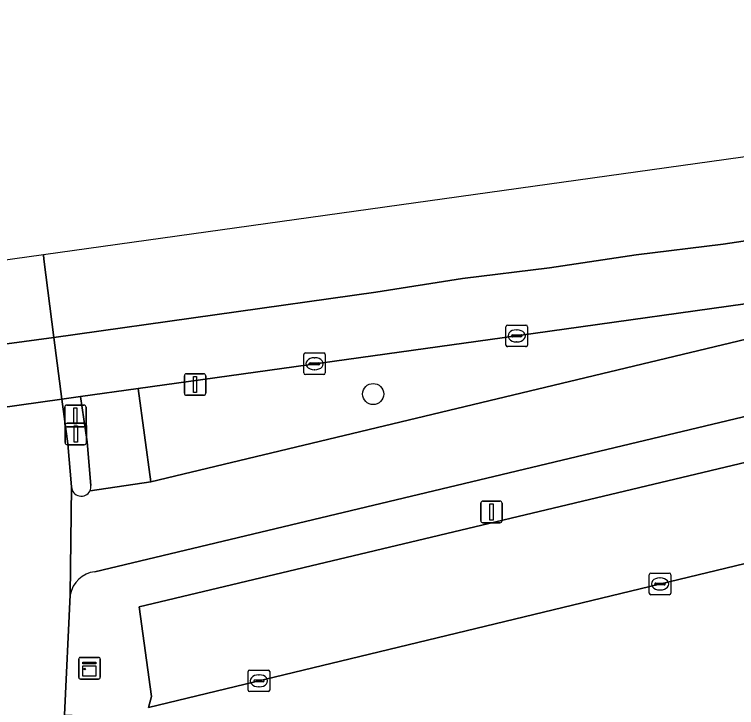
# Model space of a CAD drawing. Extents: x 158031 to 159244, y 380104 to 381214.
# Drawn here: x 158563.26 to 158596.77, y 381125.01 to 381157.17 of the extents above; entities that cross this region are included whole.
import ezdxf

# ---------------------------------------------------------------- set-up
doc = ezdxf.new("R2010")
doc.units = 0
for name, color, linetype in [('IMGEO_Berm_groen', 7, 'Continuous'), ('IMGEO_Boom', 7, 'Continuous'), ('IMGEO_Drukknoppaal', 7, 'Continuous'), ('IMGEO_Fietspad_open', 7, 'Continuous'), ('IMGEO_Kast', 7, 'Continuous'), ('IMGEO_Kolk', 7, 'Continuous'), ('IMGEO_Lichtmast', 7, 'Continuous'), ('IMGEO_Parkeervlak_open', 7, 'Continuous'), ('IMGEO_Rijbaan_lokaal_open', 7, 'Continuous'), ('IMGEO_Rijbaan_regionaal_gesloten', 7, 'Continuous'), ('IMGEO_Verkeerseiland_open', 7, 'Continuous'), ('IMGEO_Verkeersregelinstallatiepaal', 7, 'Continuous'), ('IMGEO_Voetpad_open', 7, 'Continuous')]:
    doc.layers.add(name, color=color, linetype=linetype)

msp = doc.modelspace()

# ---------------------------------------------------------------- linework, layer by layer
at = {"layer": 'IMGEO_Berm_groen'}
msp.add_lwpolyline([(158621.269, 381147.082), (158619.38, 381146.794), (158609.427, 381145.279), (158599.383, 381144.051), (158586.564, 381142.257), (158569.005, 381139.818), (158569.587, 381135.484), (158599.855, 381142.736), (158605.659, 381143.104), (158615.651, 381144.192), (158616.805, 381144.317)], dxfattribs=at)
at = {"layer": 'IMGEO_Boom'}
msp.add_circle((158579.905, 381139.56), 0.489, dxfattribs=at)
at = {"layer": 'IMGEO_Drukknoppaal'}
for p, q in [((158565.609, 381137.304), (158565.609, 381138.104)), ((158565.609, 381138.104), (158565.609, 381137.304)), ((158565.709, 381138.204), (158566.499, 381138.204)), ((158566.499, 381138.204), (158565.709, 381138.204)), ((158566.599, 381138.104), (158566.599, 381137.304)), ((158566.599, 381137.304), (158566.599, 381138.104)), ((158566.499, 381137.204), (158565.709, 381137.204)), ((158565.709, 381137.204), (158566.499, 381137.204))]:
    msp.add_line(p, q, dxfattribs=at)
msp.add_lwpolyline([(158566.029, 381138.079), (158566.179, 381138.079), (158566.179, 381137.329), (158566.029, 381137.329), (158566.029, 381138.079)], dxfattribs=at)
for centre, start, end in [((158565.709, 381138.104), 90, 180), ((158565.709, 381138.104), 90, 180), ((158566.499, 381138.104), 0, 90), ((158566.499, 381138.104), 360, 90), ((158565.709, 381137.304), 180, 270), ((158565.709, 381137.304), 180, 270), ((158566.499, 381137.304), 270, 0), ((158566.499, 381137.304), 270, 0)]:
    msp.add_arc(centre, 0.1, start, end, dxfattribs=at)
at = {"layer": 'IMGEO_Fietspad_open'}
for points in [[(158616.805, 381144.317), (158615.651, 381144.192), (158605.659, 381143.104), (158599.855, 381142.736), (158569.587, 381135.484), (158566.766, 381135.071)], [(158561.842, 381108.716), (158564.827, 381108.642), (158564.841, 381108.942), (158565.585, 381124.679), (158565.848, 381130.24), (158565.911, 381135.255), (158565.738, 381137.243), (158565.451, 381139.318), (158562.466, 381138.897)], [(158566.987, 381131.316), (158600.202, 381139.236)], [(158565.911, 381135.255), (158565.848, 381130.24)]]:
    msp.add_lwpolyline(points, dxfattribs=at)
for centre, radius, start, end in [((158566.362, 381135.271), 0.451, 182.0271, 333.6827), ((158567.149, 381130.004), 1.322, 97.029, 169.7126)]:
    msp.add_arc(centre, radius, start, end, dxfattribs=at)
at = {"layer": 'IMGEO_Kast'}
for p, q in [((158566.241, 381126.411), (158566.241, 381127.252)), ((158566.241, 381127.252), (158566.241, 381126.411)), ((158566.316, 381127.336), (158567.157, 381127.336)), ((158567.157, 381127.336), (158566.316, 381127.336)), ((158567.241, 381127.261), (158567.241, 381126.42)), ((158567.241, 381126.42), (158567.241, 381127.261)), ((158567.166, 381126.336), (158566.325, 381126.336)), ((158566.325, 381126.336), (158567.166, 381126.336))]:
    msp.add_line(p, q, dxfattribs=at)
for points in [[(158566.436, 381127.126), (158567.036, 381127.126), (158567.036, 381127.041), (158566.436, 381127.041), (158566.436, 381127.126)], [(158566.436, 381126.951), (158567.036, 381126.951), (158567.036, 381126.462), (158566.436, 381126.462), (158566.436, 381126.951)]]:
    msp.add_lwpolyline(points, dxfattribs=at)
msp.add_circle((158566.52, 381126.8), 0.0377, dxfattribs=at)
for centre, start, end in [((158566.319, 381127.258), 92.4484, 184.2845), ((158566.319, 381127.258), 92.4484, 184.2845), ((158567.163, 381127.258), 2.4484, 94.2845), ((158567.163, 381127.258), 2.4484, 94.2845), ((158566.319, 381126.414), 182.4484, 274.2845), ((158566.319, 381126.414), 182.4484, 274.2845), ((158567.163, 381126.414), 272.4484, 4.2845), ((158567.163, 381126.414), 272.4484, 4.2845)]:
    msp.add_arc(centre, 0.0779, start, end, dxfattribs=at)
at = {"layer": 'IMGEO_Kolk'}
for p, q in [((158586.067, 381141.831), (158586.067, 381142.683)), ((158586.142, 381142.757), (158586.994, 381142.757)), ((158587.068, 381142.683), (158587.068, 381141.831)), ((158586.326, 381142.251), (158586.326, 381142.263)), ((158586.369, 381142.3), (158586.767, 381142.3)), ((158586.555, 381142.537), (158586.58, 381142.537)), ((158586.81, 381142.263), (158586.81, 381142.251)), ((158586.764, 381142.214), (158586.366, 381142.214)), ((158586.578, 381141.977), (158586.553, 381141.977)), ((158586.994, 381141.757), (158586.142, 381141.757)), ((158576.684, 381140.538), (158576.684, 381141.39)), ((158576.759, 381141.464), (158577.611, 381141.464)), ((158577.172, 381141.244), (158577.197, 381141.244)), ((158577.685, 381141.39), (158577.685, 381140.538)), ((158576.943, 381140.958), (158576.943, 381140.97)), ((158577.381, 381140.921), (158576.983, 381140.921)), ((158576.986, 381141.007), (158577.384, 381141.007)), ((158577.427, 381140.97), (158577.427, 381140.958)), ((158577.195, 381140.684), (158577.17, 381140.684)), ((158577.611, 381140.464), (158576.759, 381140.464)), ((158592.792, 381131.247), (158593.644, 381131.247)), ((158592.717, 381130.321), (158592.717, 381131.173)), ((158593.205, 381131.027), (158593.23, 381131.027)), ((158593.718, 381131.173), (158593.718, 381130.321)), ((158592.976, 381130.741), (158592.976, 381130.753)), ((158593.414, 381130.704), (158593.016, 381130.704)), ((158593.019, 381130.79), (158593.417, 381130.79)), ((158593.46, 381130.753), (158593.46, 381130.741)), ((158593.644, 381130.247), (158592.792, 381130.247)), ((158593.228, 381130.467), (158593.203, 381130.467)), ((158574.104, 381125.827), (158574.104, 381126.679)), ((158574.179, 381126.753), (158575.031, 381126.753)), ((158574.592, 381126.533), (158574.617, 381126.533)), ((158575.105, 381126.679), (158575.105, 381125.827)), ((158574.363, 381126.247), (158574.363, 381126.259)), ((158574.801, 381126.21), (158574.403, 381126.21)), ((158574.406, 381126.296), (158574.804, 381126.296)), ((158574.847, 381126.259), (158574.847, 381126.247)), ((158574.615, 381125.973), (158574.59, 381125.973)), ((158575.031, 381125.753), (158574.179, 381125.753))]:
    msp.add_line(p, q, dxfattribs=at)
for points in [[(158586.067, 381141.831), (158586.067, 381142.683)], [(158586.142, 381142.757), (158586.994, 381142.757)], [(158587.068, 381142.683), (158587.068, 381141.831)], [(158586.994, 381141.757), (158586.142, 381141.757)], [(158576.684, 381140.538), (158576.684, 381141.39)], [(158576.759, 381141.464), (158577.611, 381141.464)], [(158577.685, 381141.39), (158577.685, 381140.538)], [(158577.611, 381140.464), (158576.759, 381140.464)], [(158592.792, 381131.247), (158593.644, 381131.247)], [(158592.717, 381130.321), (158592.717, 381131.173)], [(158593.718, 381131.173), (158593.718, 381130.321)], [(158593.644, 381130.247), (158592.792, 381130.247)], [(158574.104, 381125.827), (158574.104, 381126.679)], [(158574.179, 381126.753), (158575.031, 381126.753)], [(158575.105, 381126.679), (158575.105, 381125.827)], [(158575.031, 381125.753), (158574.179, 381125.753)]]:
    msp.add_lwpolyline(points, dxfattribs=at)
for centre, radius, start, end in [((158586.144, 381142.681), 0.0765, 91.552, 178.448), ((158586.144, 381142.681), 0.0765, 91.552, 178.448), ((158586.992, 381142.681), 0.0765, 1.552, 88.448), ((158586.992, 381142.681), 0.0765, 1.552, 88.448), ((158586.366, 381142.26), 0.0403, 85.8775, 175.7526), ((158586.363, 381142.25), 0.0366, 178.938, 274.7102), ((158586.767, 381142.257), 0.043, 264.8664, 352.4533), ((158586.771, 381142.262), 0.0386, 1.7309, 96.639), ((158586.144, 381141.833), 0.0765, 181.552, 268.448), ((158586.144, 381141.833), 0.0765, 181.552, 268.448), ((158586.992, 381141.833), 0.0765, 271.552, 358.448), ((158586.992, 381141.833), 0.0765, 271.552, 358.448), ((158576.761, 381141.388), 0.0765, 91.552, 178.448), ((158576.761, 381141.388), 0.0765, 91.552, 178.448), ((158577.609, 381141.388), 0.0765, 1.552, 88.448), ((158577.609, 381141.388), 0.0765, 1.552, 88.448), ((158576.983, 381140.967), 0.0403, 85.8775, 175.7526), ((158576.98, 381140.957), 0.0366, 178.938, 274.7102), ((158577.384, 381140.964), 0.043, 264.8664, 352.4533), ((158577.388, 381140.969), 0.0386, 1.7309, 96.639), ((158576.761, 381140.54), 0.0765, 181.552, 268.448), ((158576.761, 381140.54), 0.0765, 181.552, 268.448), ((158577.609, 381140.54), 0.0765, 271.552, 358.448), ((158577.609, 381140.54), 0.0765, 271.552, 358.448), ((158592.794, 381131.171), 0.0765, 91.552, 178.448), ((158592.794, 381131.171), 0.0765, 91.552, 178.448), ((158593.642, 381131.171), 0.0765, 1.552, 88.448), ((158593.642, 381131.171), 0.0765, 1.552, 88.448), ((158593.016, 381130.75), 0.0403, 85.8775, 175.7526), ((158593.013, 381130.74), 0.0366, 178.938, 274.7102), ((158593.417, 381130.747), 0.043, 264.8664, 352.4533), ((158593.421, 381130.752), 0.0386, 1.7309, 96.639), ((158592.794, 381130.323), 0.0765, 181.552, 268.448), ((158592.794, 381130.323), 0.0765, 181.552, 268.448), ((158593.642, 381130.323), 0.0765, 271.552, 358.448), ((158593.642, 381130.323), 0.0765, 271.552, 358.448), ((158574.181, 381126.677), 0.0765, 91.552, 178.448), ((158574.181, 381126.677), 0.0765, 91.552, 178.448), ((158575.029, 381126.677), 0.0765, 1.552, 88.448), ((158575.029, 381126.677), 0.0765, 1.552, 88.448), ((158574.403, 381126.256), 0.0403, 85.8775, 175.7526), ((158574.4, 381126.246), 0.0366, 178.938, 274.7102), ((158574.804, 381126.253), 0.043, 264.8664, 352.4533), ((158574.808, 381126.258), 0.0386, 1.7309, 96.639), ((158574.181, 381125.829), 0.0765, 181.552, 268.448), ((158574.181, 381125.829), 0.0765, 181.552, 268.448), ((158575.029, 381125.829), 0.0765, 271.552, 358.448), ((158575.029, 381125.829), 0.0765, 271.552, 358.448)]:
    msp.add_arc(centre, radius, start, end, dxfattribs=at)
for centre, major_axis, ratio, start_param, end_param in [((158586.554, 381142.257), (-0.387, 0.002), 0.722429, 4.712389, 7.853982), ((158586.579, 381142.257), (-0.39, 0.002), 0.717154, 1.570796, 4.712389), ((158577.171, 381140.964), (-0.387, 0.002), 0.722429, 4.712389, 7.853982), ((158577.196, 381140.964), (-0.39, 0.002), 0.717154, 1.570796, 4.712389), ((158593.204, 381130.747), (-0.387, 0.002), 0.722429, 4.712389, 7.853982), ((158593.229, 381130.747), (-0.39, 0.002), 0.717154, 1.570796, 4.712389), ((158574.591, 381126.253), (-0.387, 0.002), 0.722429, 4.712389, 7.853982), ((158574.616, 381126.253), (-0.39, 0.002), 0.717154, 1.570796, 4.712389)]:
    msp.add_ellipse(centre, major_axis=major_axis, ratio=ratio, start_param=start_param, end_param=end_param, dxfattribs=at)
at = {"layer": 'IMGEO_Lichtmast'}
for p, q in [((158584.997, 381134.589), (158585.787, 381134.589)), ((158585.787, 381134.589), (158584.997, 381134.589)), ((158584.897, 381133.689), (158584.897, 381134.489)), ((158584.897, 381134.489), (158584.897, 381133.689)), ((158585.887, 381134.489), (158585.887, 381133.689)), ((158585.887, 381133.689), (158585.887, 381134.489)), ((158585.787, 381133.589), (158584.997, 381133.589)), ((158584.997, 381133.589), (158585.787, 381133.589))]:
    msp.add_line(p, q, dxfattribs=at)
msp.add_lwpolyline([(158585.317, 381134.464), (158585.467, 381134.464), (158585.467, 381133.714), (158585.317, 381133.714), (158585.317, 381134.464)], dxfattribs=at)
for centre, start, end in [((158584.997, 381134.489), 90, 180), ((158584.997, 381134.489), 90, 180), ((158585.787, 381134.489), 0, 90), ((158585.787, 381134.489), 360, 90), ((158584.997, 381133.689), 180, 270), ((158584.997, 381133.689), 180, 270), ((158585.787, 381133.689), 270, 0), ((158585.787, 381133.689), 270, 0)]:
    msp.add_arc(centre, 0.1, start, end, dxfattribs=at)
at = {"layer": 'IMGEO_Parkeervlak_open'}
msp.add_lwpolyline([(158603.184, 381137.826), (158569.049, 381129.679), (158569.62, 381125.532), (158569.477, 381125.013), (158603.9, 381133.324), (158604.262, 381133.987)], dxfattribs=at)
at = {"layer": 'IMGEO_Rijbaan_lokaal_open'}
msp.add_lwpolyline([(158600.059, 381109.371), (158601.134, 381116.072), (158603.9, 381133.324), (158569.477, 381125.013)], dxfattribs=at)
at = {"layer": 'IMGEO_Rijbaan_regionaal_gesloten'}
for points in [[(158564.605, 381146.012), (158564.629, 381145.818), (158565.089, 381142.184), (158580.025, 381144.281), (158584.045, 381144.912), (158588.083, 381145.408), (158592.105, 381146.025), (158596.145, 381146.511), (158600.263, 381147.137), (158604.381, 381147.763), (158608.514, 381148.277), (158612.413, 381148.761), (158616.514, 381149.387), (158620.614, 381150.012), (158624.729, 381150.529), (158628.827, 381151.172), (158634.872, 381151.953), (158638.96, 381152.551), (158645.463, 381153.341), (158644.464, 381157.171), (158564.605, 381146.012)], [(158632.24, 381149.895), (158636.433, 381151.194), (158645.463, 381153.341), (158638.96, 381152.551), (158634.872, 381151.953), (158628.827, 381151.172), (158624.729, 381150.529), (158620.614, 381150.012), (158616.514, 381149.387), (158612.413, 381148.761), (158608.514, 381148.277), (158604.381, 381147.763), (158600.263, 381147.137), (158596.145, 381146.511), (158592.105, 381146.025), (158588.083, 381145.408), (158584.045, 381144.912), (158580.025, 381144.281), (158565.089, 381142.184), (158565.451, 381139.318), (158566.328, 381139.441), (158569.005, 381139.818), (158586.564, 381142.257), (158599.383, 381144.051)], [(158561.208, 381138.72), (158562.466, 381138.897), (158565.451, 381139.318), (158565.089, 381142.184), (158539.597, 381138.746)]]:
    msp.add_lwpolyline(points, dxfattribs=at)
msp.add_lwpolyline([(158564.605, 381146.012), (158548.556, 381143.769), (158533.302, 381141.638), (158533.347, 381141.343), (158533.862, 381137.95), (158536.872, 381138.374), (158539.597, 381138.746), (158565.089, 381142.184), (158564.629, 381145.818)], close=True, dxfattribs=at)
at = {"layer": 'IMGEO_Verkeerseiland_open'}
msp.add_lwpolyline([(158566.81, 381135.318), (158566.637, 381137.344), (158566.328, 381139.441), (158565.451, 381139.318), (158565.738, 381137.243), (158565.911, 381135.255)], dxfattribs=at)
for centre, radius, start, end in [((158566.362, 381135.271), 0.451, 182.0271, 333.6827), ((158566.345, 381135.273), 0.467, 334.307, 5.4918)]:
    msp.add_arc(centre, radius, start, end, dxfattribs=at)
at = {"layer": 'IMGEO_Verkeersregelinstallatiepaal'}
for p, q in [((158571.143, 381139.6), (158571.143, 381140.4)), ((158571.143, 381140.4), (158571.143, 381139.6)), ((158571.243, 381140.5), (158572.033, 381140.5)), ((158572.033, 381140.5), (158571.243, 381140.5)), ((158572.133, 381140.4), (158572.133, 381139.6)), ((158572.133, 381139.6), (158572.133, 381140.4)), ((158572.033, 381139.5), (158571.243, 381139.5)), ((158571.243, 381139.5), (158572.033, 381139.5)), ((158565.59, 381138.144), (158565.59, 381138.944)), ((158565.59, 381138.944), (158565.59, 381138.144)), ((158565.69, 381139.044), (158566.48, 381139.044)), ((158566.48, 381139.044), (158565.69, 381139.044)), ((158566.58, 381138.944), (158566.58, 381138.144)), ((158566.58, 381138.144), (158566.58, 381138.944)), ((158566.48, 381138.044), (158565.69, 381138.044)), ((158565.69, 381138.044), (158566.48, 381138.044))]:
    msp.add_line(p, q, dxfattribs=at)
for points in [[(158571.563, 381140.375), (158571.713, 381140.375), (158571.713, 381139.625), (158571.563, 381139.625), (158571.563, 381140.375)], [(158566.01, 381138.919), (158566.16, 381138.919), (158566.16, 381138.169), (158566.01, 381138.169), (158566.01, 381138.919)]]:
    msp.add_lwpolyline(points, dxfattribs=at)
for centre, start, end in [((158571.243, 381140.4), 90, 180), ((158571.243, 381140.4), 90, 180), ((158572.033, 381140.4), 0, 90), ((158572.033, 381140.4), 360, 90), ((158571.243, 381139.6), 180, 270), ((158571.243, 381139.6), 180, 270), ((158572.033, 381139.6), 270, 0), ((158572.033, 381139.6), 270, 0), ((158565.69, 381138.944), 90, 180), ((158565.69, 381138.944), 90, 180), ((158566.48, 381138.944), 0, 90), ((158566.48, 381138.944), 360, 90), ((158565.69, 381138.144), 180, 270), ((158565.69, 381138.144), 180, 270), ((158566.48, 381138.144), 270, 0), ((158566.48, 381138.144), 270, 0)]:
    msp.add_arc(centre, 0.1, start, end, dxfattribs=at)
at = {"layer": 'IMGEO_Voetpad_open'}
for points in [[(158566.766, 381135.071), (158569.587, 381135.484), (158569.005, 381139.818), (158566.328, 381139.441), (158566.637, 381137.344), (158566.81, 381135.318)], [(158611.362, 381137.896), (158610.509, 381138.46), (158602.211, 381139.343), (158600.202, 381139.236), (158566.987, 381131.316)], [(158569.477, 381125.013), (158569.62, 381125.532), (158569.049, 381129.679), (158603.184, 381137.826), (158603.994, 381134.582)], [(158565.848, 381130.24), (158565.585, 381124.679), (158568.738, 381124.542)]]:
    msp.add_lwpolyline(points, dxfattribs=at)
for centre, radius, start, end in [((158566.345, 381135.273), 0.467, 334.307, 5.4918), ((158567.149, 381130.004), 1.322, 97.029, 169.7126)]:
    msp.add_arc(centre, radius, start, end, dxfattribs=at)

doc.saveas('drawing.dxf')
